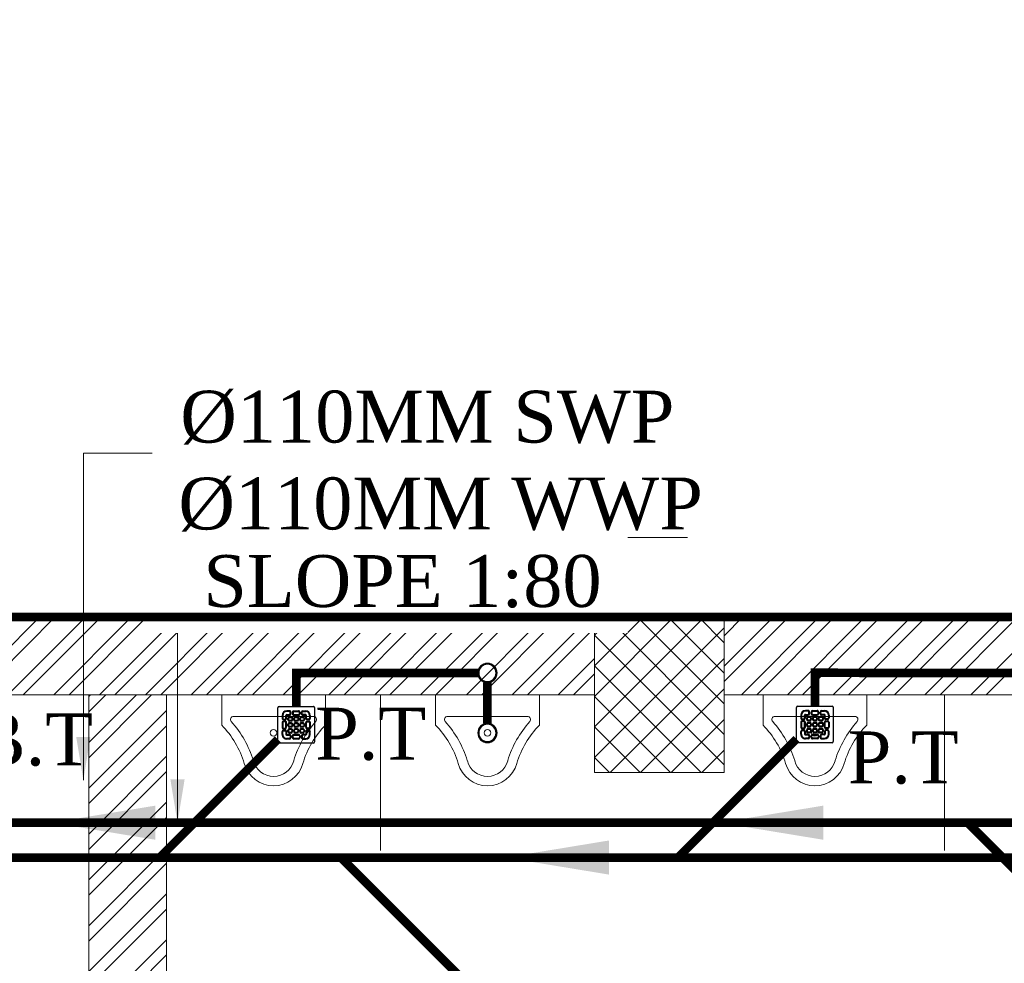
# Model space of a CAD drawing. Header units: inches. Extents: x 105152 to 158499, y 12149 to 30915.
# Tile 306 of 339: x 124021 to 124135, y 29453 to 29562. Entities that reach past the tile are written whole.
import ezdxf

# ---------------------------------------------------------------- set-up
doc = ezdxf.new("R2010")
doc.units = ezdxf.units.IN
doc.header["$MEASUREMENT"] = 0
for name, color, linetype, lineweight in [('FLOOR RAISE', 4, 'Continuous', 5), ('PP- 75DIA Soil Waste Sewer pipe', 90, 'Continuous', 9), ('PP-Soil Pipe', 1, 'Continuous', 25), ('PP-SPRINKLER PIPE', 1, 'Continuous', 0), ('PP-TEXT', 7, 'Continuous', 40)]:
    doc.layers.add(name, color=color, linetype=linetype, lineweight=lineweight)
doc.layers.add('PD_025_TEXT', color=61, linetype='Continuous')
doc.layers.add('PD_BASE', color=8, linetype='Continuous', transparency=0.5)
doc.styles.add('Arial', font='GOTHIC.TTF')
doc.styles.get("Standard").update_dxf_attribs({"font": 'arial.ttf', "height": 6})
doc.styles.add('TIMES NEW ROMAN', font='times.ttf')
doc.dimstyles.new('ISO-10', dxfattribs={"dimtxt": 6, "dimasz": 0.5, "dimexe": 1.25, "dimexo": 0.625, "dimtad": 1, "dimtoh": 1, "dimdec": 1, "dimlunit": 4, "dimtxsty": 'Standard', "dimblk": 'ARCHTICK', "dimcen": 2.5, "dimclrt": 3, "dimadec": 0, "dimazin": 0, "dimtfac": 1, "dimtdec": 1, "dimtmove": 1, "dimatfit": 3, "dimfxl": 1, "dimarcsym": 0})
doc.dimstyles.new('PP-DIM', dxfattribs={"dimtxt": 4, "dimasz": 1, "dimexe": 1, "dimexo": 1, "dimgap": 0.09, "dimtad": 0, "dimdec": 0, "dimzin": 0, "dimdsep": 46, "dimlunit": 4, "dimtxsty": 'TIMES NEW ROMAN', "dimblk": 'ARCHTICK', "dimcen": 0.09, "dimdle": 1, "dimclrd": 256, "dimclre": 256, "dimclrt": 256, "dimadec": 0, "dimazin": 0, "dimtfac": 1, "dimtdec": 4, "dimtofl": 0, "dimtmove": 1, "dimatfit": 3, "dimfxl": 1, "dimtolj": 1, "dimtzin": 0, "dimlwd": -1, "dimlwe": -1, "dimarcsym": 0})

# ---------------------------------------------------------------- blocks, each defined once
blk = doc.blocks.new('A$C33087201')
at = {"color": 251, "lineweight": 5}
for p, q in [((0, 289.6), (165, 289.6)), ((0, 289.6), (0, 193.2)), ((330, 289.6), (165, 289.6)), ((330, 289.6), (330, 193.2)), ((38.1, 220.9), (291.9, 220.9))]:
    blk.add_line(p, q, dxfattribs=at)
blk.add_circle((165, 168.2), 10.4, dxfattribs=at)
for centre, radius, start, end in [((38.1, 210.9), 10, 90, 221.8242), ((291.9, 210.9), 10, 318.1758, 90), ((-215.7, -16.2), 300.6, 16.9059, 44.1446), ((-215.7, -16.2), 330.6, 16.9059, 41.8242), ((545.7, -16.2), 330.6, 138.1758, 163.0941), ((545.7, -16.2), 300.6, 135.8554, 163.0941), ((164.8, 96.2), 96.2, 195.0681, 270.0943), ((164.8, 96.2), 66.2, 195.0681, 270.0943), ((165.2, 96.2), 66.2, 269.9057, 344.9319), ((165.2, 96.2), 96.2, 269.9057, 344.9319)]:
    blk.add_arc(centre, radius, start, end, dxfattribs=at)
blk = doc.blocks.new('FIRST FLOOR AR PLAN')
at = {"layer": 'PD_BASE', "lineweight": 5}
h = blk.add_hatch(dxfattribs=at)
h.set_pattern_fill('ANSI32', color=256, scale=10)
h.set_pattern_definition([(45, (123173.841, 20768.249), (-2.65165, 2.65165), []), (45, (123175.6088, 20768.249), (-2.65165, 2.65165), [])])
h.paths.add_polyline_path([(123176.99, 20811), (123167.99, 20811), (123167.99, 20729.5), (123176.99, 20729.5)])
h.paths.add_polyline_path([(123538.49, 20663.5), (123368.99, 20663.5), (123368.99, 20654.5), (123538.49, 20654.5)])
h.paths.add_polyline_path([(123722.99, 20663.5), (123553.49, 20663.5), (123553.49, 20654.5), (123722.99, 20654.5)])
h.paths.add_polyline_path([(123176.99, 21527.5), (123167.99, 21527.5), (123167.99, 21446), (123176.99, 21446)])
h.paths.add_polyline_path([(123176.99, 21431), (123167.99, 21431), (123167.99, 21291), (123176.99, 21291)])
h.paths.add_polyline_path([(123176.99, 21276), (123167.99, 21276), (123167.99, 21136), (123176.99, 21136)])
h.paths.add_polyline_path([(123176.99, 21121), (123167.99, 21121), (123167.99, 20981), (123176.99, 20981)])
h.paths.add_polyline_path([(123176.99, 20966), (123167.99, 20966), (123167.99, 20826), (123176.99, 20826)])
h.paths.add_polyline_path([(124268.99, 21602.5), (124102.49, 21602.5), (124102.49, 21593.5), (124268.99, 21593.5)])
h.paths.add_polyline_path([(124087.49, 21602.5), (123922.49, 21602.5), (123922.49, 21593.5), (124087.49, 21593.5)])
h.paths.add_polyline_path([(123907.49, 21602.5), (123737.99, 21602.5), (123737.99, 21593.5), (123907.49, 21593.5)])
h.paths.add_polyline_path([(123722.99, 21602.5), (123553.49, 21602.5), (123553.49, 21593.5), (123722.99, 21593.5)])
h.paths.add_polyline_path([(123353.99, 21602.5), (123242.99, 21602.5), (123242.99, 21593.5), (123353.99, 21593.5)])
h.paths.add_polyline_path([(123227.99, 21602.5), (123167.99, 21602.5), (123167.99, 21542.5), (123176.99, 21542.5), (123176.99, 21593.5), (123227.99, 21593.5)])
h.paths.add_polyline_path([(123176.99, 20714.5), (123167.99, 20714.5), (123167.99, 20654.5), (123227.99, 20654.5), (123227.99, 20663.5), (123176.99, 20663.5)])
h.paths.add_polyline_path([(123353.99, 20663.5), (123242.99, 20663.5), (123242.99, 20654.5), (123353.99, 20654.5)])
h.paths.add_polyline_path([(123762.74, 20663.5), (123737.99, 20663.5), (123737.99, 20654.5), (123762.74, 20654.5)])
h.paths.add_polyline_path([(123907.49, 20663.5), (123882.74, 20663.5), (123882.74, 20654.5), (123907.49, 20654.5)])
h.paths.add_polyline_path([(123944.99, 20663.5), (123922.49, 20663.5), (123922.49, 20654.5), (123944.99, 20654.5)])
h.paths.add_polyline_path([(124087.49, 20663.5), (124064.99, 20663.5), (124064.99, 20654.5), (124087.49, 20654.5)])
h.paths.add_polyline_path([(124124.99, 20663.5), (124102.49, 20663.5), (124102.49, 20654.5), (124124.99, 20654.5)])
h.paths.add_polyline_path([(124268.99, 20663.5), (124244.99, 20663.5), (124244.99, 20654.5), (124268.99, 20654.5)])
h.paths.add_polyline_path([(124283.99, 20672.5), (124274.99, 20672.5)])
h.paths.add_polyline_path([(124283.99, 20811), (124274.99, 20811), (124274.99, 20672.5), (124283.99, 20672.5)])
h.paths.add_polyline_path([(124283.99, 20966), (124274.99, 20966), (124274.99, 20826), (124283.99, 20826)])
h.paths.add_polyline_path([(124283.99, 21276), (124274.99, 21276), (124274.99, 20981), (124283.99, 20981)])
h.paths.add_polyline_path([(124283.99, 21584.5), (124274.99, 21584.5), (124274.99, 21446), (124283.99, 21446)])
h.paths.add_polyline_path([(124265.99, 21443), (124160.99, 21443), (124160.99, 21434), (124265.99, 21434)])
h.paths.add_polyline_path([(124160.99, 21431), (124151.99, 21431), (124151.99, 21353), (124160.99, 21353)])
h.paths.add_polyline_path([(124151.99, 21443), (124079.99, 21443), (124079.99, 21434), (124151.99, 21434)])
h.paths.add_polyline_path([(124079.99, 21431), (124070.99, 21431), (124070.99, 21353), (124079.99, 21353)])
h.paths.add_polyline_path([(124070.99, 21443), (123989.99, 21443), (123989.99, 21341), (124016.99, 21341), (124016.99, 21350), (123998.99, 21350), (123998.99, 21434), (124070.99, 21434)])
h.paths.add_polyline_path([(124070.99, 21350), (124052.99, 21350), (124052.99, 21341), (124070.99, 21341)], flags=17)
h.paths.add_polyline_path([(124097.99, 21350), (124079.99, 21350), (124079.99, 21341), (124097.99, 21341)])
h.paths.add_polyline_path([(124151.99, 21350), (124133.99, 21350), (124133.99, 21341), (124151.99, 21341)])
h.paths.add_polyline_path([(124160.99, 21341), (124151.99, 21341), (124151.99, 21278), (124160.99, 21278)])
h.paths.add_polyline_path([(124283.99, 21292), (124274.99, 21292), (124274.99, 21291), (124283.99, 21291)])
h.paths.add_polyline_path([(124283.99, 21431), (124274.99, 21431), (124274.99, 21412), (124283.99, 21412)])
h.paths.add_polyline_path([(123405.74, 21593.5), (123405.74, 21602.5), (123368.99, 21602.5), (123368.99, 21593.5)])
h.paths.add_polyline_path([(123501.74, 21602.5), (123501.74, 21593.5), (123538.49, 21593.5), (123538.49, 21602.5)])
h = blk.add_hatch(dxfattribs=at)
h.set_pattern_fill('ANSI37', color=256, scale=20)
h.set_pattern_definition([(45, (268611.2745, 47371.9895), (-1.767766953, 1.767766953), []), (135, (268611.2745, 47371.9895), (-1.767766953, -1.767766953), [])])
h.paths.add_polyline_path([(124102.49, 21602.5), (124087.49, 21602.5), (124087.49, 21584.5), (124102.49, 21584.5)])
h = blk.add_hatch(dxfattribs=at)
h.set_pattern_fill('ANSI32', color=256, scale=10)
h.set_pattern_definition([(45, (150297.4604, 39481.8853), (-2.65165043, 2.65165043), []), (45, (150299.228, 39481.8853), (-2.65165043, 2.65165043), [])])
h.paths.add_polyline_path([(123758.99, 21593.5), (123752.99, 21593.5), (123752.99, 21557.5), (123758.99, 21557.5)])
h.paths.add_polyline_path([(123758.99, 21557.5), (123752.99, 21557.5), (123752.99, 21521.5), (123758.99, 21521.5)])
h.paths.add_polyline_path([(123752.99, 21521.5), (123752.99, 21485.5), (123758.99, 21485.5), (123758.99, 21521.5)])
h.paths.add_polyline_path([(123758.99, 21485.5), (123752.99, 21485.5), (123752.99, 21449.5), (123758.99, 21449.5)])
h.paths.add_polyline_path([(123758.99, 21449.5), (123752.99, 21449.5), (123752.99, 21413.5), (123758.99, 21413.5)])
h.paths.add_polyline_path([(123758.99, 21413.5), (123752.99, 21413.5), (123752.99, 21377.5), (123758.99, 21377.5)])
h.paths.add_polyline_path([(124037.99, 21593.5), (124028.99, 21593.5), (124028.99, 21504), (124024.49, 21504), (124024.49, 21499.5), (124028.99, 21499.5), (124028.99, 21489.5), (124037.99, 21489.5)])
h.paths.add_polyline_path([(123956.99, 21593.5), (123952.49, 21593.5), (123952.49, 21504), (123947.99, 21504), (123947.99, 21499.5), (123982.49, 21499.5), (123982.49, 21504), (123956.99, 21504)])
h.paths.add_polyline_path([(123952.49, 21575.5), (123949.49, 21575.5), (123949.49, 21571), (123952.49, 21571)], flags=17)
h.paths.add_polyline_path([(123925.49, 21575.5), (123922.49, 21575.5), (123922.49, 21584.5), (123917.99, 21584.5), (123917.99, 21575.5), (123907.49, 21575.5), (123907.49, 21571), (123925.49, 21571)])
h.paths.add_polyline_path([(123871.49, 21593.5), (123866.99, 21593.5), (123866.99, 21577.5), (123866.99, 21571), (123871.49, 21571), (123871.49, 21575.5)])
h.paths.add_polyline_path([(124162.49, 21593.5), (124157.99, 21593.5), (124157.99, 21575.5), (124162.49, 21575.5)])
for p, q in [((124283.99, 21602.5), (123501.74, 21602.5)), ((124087.49, 21593.5), (123922.49, 21593.5)), ((124028.99, 21504), (124028.99, 21593.5)), ((124268.99, 21593.5), (124102.48, 21593.5))]:
    blk.add_line(p, q, dxfattribs=at)
at = {"layer": 'PD_BASE', "lineweight": 5, "ltscale": 12}
for p, q in [((124062.74, 21575.5), (124062.74, 21593.5)), ((124127.99, 21593.5), (124127.99, 21575.5))]:
    blk.add_line(p, q, dxfattribs=at)
at = {"layer": 'PD_BASE', "lineweight": 5}
blk.add_lwpolyline([(124102.49, 21584.5), (124087.49, 21584.5), (124087.49, 21602.5), (124102.49, 21602.5)], close=True, dxfattribs=at)
blk.add_lwpolyline([(124028.99, 21489.5), (124037.99, 21489.5), (124037.99, 21593.5)], dxfattribs=at)
at = {"layer": 'PD_BASE', "ltscale": 12, "yscale": 0.03636363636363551, "zscale": 0.03636363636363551}
for p, xscale in [((124056.37, 21582.97), -0.03636363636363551), ((124069.12, 21582.97), 0.03636363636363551), ((124118.99, 21582.97), -0.03636363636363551)]:
    blk.add_blockref('A$C33087201', p, dxfattribs=dict(at, xscale=xscale))
blk = doc.blocks.new('PP-GRATING')
at = {"linetype": 'Continuous'}
for p, q in [((-53.1, -49.4), (-53.1, 49.4)), ((-49.7, 52.9), (49.7, 52.9)), ((-27.6, 40.7), (-27.6, 38.6)), ((-19.6, 40.7), (-27.6, 40.7)), ((-19.6, 38.6), (-27.6, 38.6)), ((-27.6, 29.6), (-27.6, 27.5)), ((-27.6, 29.6), (-19.6, 29.6)), ((-19.6, 38.6), (-19.6, 40.7)), ((-19.6, 27.5), (-19.6, 29.6)), ((-17.3, 31.8), (-17.3, 36.4)), ((-15.3, 36.4), (-17.3, 36.4)), ((-17.3, 31.8), (-15.3, 31.8)), ((-15.3, 31.8), (-15.3, 36.4)), ((-11.4, 36.4), (-11.4, 31.8)), ((-9.4, 36.4), (-11.4, 36.4)), ((-11.4, 31.8), (-9.4, 31.8)), ((-9.4, 36.4), (-9.4, 31.8)), ((-7.1, 38.6), (-7.1, 40.7)), ((-7.1, 40.7), (6.5, 40.7)), ((-7.1, 38.6), (6.5, 38.6)), ((-7.1, 29.6), (6.5, 29.6)), ((-7.1, 29.6), (-7.1, 27.5)), ((6.5, 40.7), (6.5, 38.6)), ((6.5, 29.6), (6.5, 27.5)), ((8.8, 31.8), (8.8, 36.4)), ((10.9, 36.4), (8.8, 36.4)), ((8.8, 31.8), (10.9, 31.8)), ((10.9, 31.8), (10.9, 36.4)), ((14.7, 31.8), (14.7, 36.4)), ((14.7, 36.4), (16.8, 36.4)), ((16.8, 31.8), (14.7, 31.8)), ((16.8, 31.8), (16.8, 36.4)), ((19, 40.7), (27, 40.7)), ((19, 38.6), (19, 40.7)), ((19, 38.6), (27, 38.6)), ((27, 29.6), (19, 29.6)), ((19, 27.5), (19, 29.6)), ((27, 40.7), (27, 38.6)), ((27, 29.6), (27, 27.5)), ((52.6, 50), (52.6, -48.9)), ((-38.9, 27.3), (-41, 27.3)), ((-41, 27.3), (-41, 19.3)), ((-38.9, 19.3), (-41, 19.3)), ((-41, 6.8), (-41, -6.8)), ((-38.9, 6.8), (-41, 6.8)), ((-38.9, 27.3), (-38.9, 19.3)), ((-38.9, 6.8), (-38.9, -6.8)), ((-36.7, 17), (-32.1, 17)), ((-36.7, 17), (-36.7, 15)), ((-36.7, 15), (-32.1, 15)), ((-32.1, 11.1), (-36.7, 11.1)), ((-36.7, 11.1), (-36.7, 9.1)), ((-32.1, 9.1), (-36.7, 9.1)), ((-32.1, 9.1), (-32.1, 11.1)), ((-29.8, 19.3), (-29.8, 27.3)), ((-27.8, 27.3), (-29.8, 27.3)), ((-29.8, 19.3), (-27.8, 19.3)), ((-29.8, -6.8), (-29.8, 6.8)), ((-29.8, 6.8), (-27.8, 6.8)), ((-27.8, 19.3), (-27.8, 27.3)), ((-27.8, -6.8), (-27.8, 6.8)), ((-27.6, 27.5), (-19.6, 27.5)), ((-23.9, 14.8), (-23.9, 19.3)), ((-21.9, 19.3), (-23.9, 19.3)), ((-21.9, 14.8), (-23.9, 14.8)), ((-23.9, -2.3), (-23.9, 2.3)), ((-21.9, 2.3), (-23.9, 2.3)), ((-21.9, 14.8), (-21.9, 19.3)), ((-21.9, -2.3), (-21.9, 2.3)), ((-19.6, 23.6), (-15.1, 23.6)), ((-19.6, 21.6), (-19.6, 23.6)), ((-19.6, 21.6), (-15.1, 21.6)), ((-15.1, 12.5), (-19.6, 12.5)), ((-19.6, 12.5), (-19.6, 10.5)), ((-15.1, 10.5), (-19.6, 10.5)), ((-19.6, 6.6), (-15.1, 6.6)), ((-19.6, 4.5), (-19.6, 6.6)), ((-19.6, 4.5), (-15.1, 4.5)), ((-15.1, 23.6), (-15.1, 21.6)), ((-15.1, 12.5), (-15.1, 10.5)), ((-15.1, 6.6), (-15.1, 4.5)), ((-12.8, 19.3), (-12.8, 14.8)), ((-10.7, 19.3), (-12.8, 19.3)), ((-12.8, 14.8), (-10.7, 14.8)), ((-12.8, 2.3), (-12.8, -2.3)), ((-10.7, 2.3), (-12.8, 2.3)), ((-10.7, 19.3), (-10.7, 14.8)), ((-10.7, 2.3), (-10.7, -2.3)), ((-7.1, 27.5), (6.5, 27.5)), ((-6.9, 14.8), (-6.9, 19.3)), ((-4.8, 19.3), (-6.9, 19.3)), ((-4.8, 14.8), (-6.9, 14.8)), ((-6.9, -2.3), (-6.9, 2.3)), ((-4.8, 2.3), (-6.9, 2.3)), ((-4.8, 14.8), (-4.8, 19.3)), ((-4.8, -2.3), (-4.8, 2.3)), ((-2.6, 23.6), (2, 23.6)), ((-2.6, 21.6), (-2.6, 23.6)), ((-2.6, 21.6), (2, 21.6)), ((2, 12.5), (-2.6, 12.5)), ((-2.6, 12.5), (-2.6, 10.5)), ((2, 10.5), (-2.6, 10.5)), ((-2.6, 6.6), (2, 6.6)), ((-2.6, 4.5), (-2.6, 6.6)), ((-2.6, 4.5), (2, 4.5)), ((2, 23.6), (2, 21.6)), ((2, 12.5), (2, 10.5)), ((2, 6.6), (2, 4.5)), ((4.3, 19.3), (4.3, 14.8)), ((6.3, 19.3), (4.3, 19.3)), ((4.3, 14.8), (6.3, 14.8)), ((4.3, 2.3), (4.3, -2.3)), ((6.3, 2.3), (4.3, 2.3)), ((6.3, 19.3), (6.3, 14.8)), ((6.3, 2.3), (6.3, -2.3)), ((10.2, 14.8), (10.2, 19.3)), ((12.2, 19.3), (10.2, 19.3)), ((12.2, 14.8), (10.2, 14.8)), ((10.2, -2.3), (10.2, 2.3)), ((12.2, 2.3), (10.2, 2.3)), ((12.2, 14.8), (12.2, 19.3)), ((12.2, -2.3), (12.2, 2.3)), ((14.5, 23.6), (19, 23.6)), ((14.5, 21.6), (14.5, 23.6)), ((14.5, 21.6), (19, 21.6)), ((19, 12.5), (14.5, 12.5)), ((14.5, 12.5), (14.5, 10.5)), ((19, 10.5), (14.5, 10.5)), ((14.5, 6.6), (19, 6.6)), ((14.5, 4.5), (14.5, 6.6)), ((14.5, 4.5), (19, 4.5)), ((27, 27.5), (19, 27.5)), ((19, 23.6), (19, 21.6)), ((19, 12.5), (19, 10.5)), ((19, 6.6), (19, 4.5)), ((21.3, 19.3), (21.3, 14.8)), ((23.4, 19.3), (21.3, 19.3)), ((21.3, 14.8), (23.4, 14.8)), ((21.3, 2.3), (21.3, -2.3)), ((23.4, 2.3), (21.3, 2.3)), ((23.4, 19.3), (23.4, 14.8)), ((23.4, 2.3), (23.4, -2.3)), ((27.2, 19.3), (27.2, 27.3)), ((27.2, 27.3), (29.3, 27.3)), ((29.3, 19.3), (27.2, 19.3)), ((27.2, -6.8), (27.2, 6.8)), ((29.3, 6.8), (27.2, 6.8)), ((29.3, 19.3), (29.3, 27.3)), ((29.3, -6.8), (29.3, 6.8)), ((36.1, 17), (31.5, 17)), ((36.1, 15), (31.5, 15)), ((31.5, 11.1), (36.1, 11.1)), ((31.5, 9.1), (31.5, 11.1)), ((31.5, 9.1), (36.1, 9.1)), ((36.1, 17), (36.1, 15)), ((36.1, 11.1), (36.1, 9.1)), ((38.4, 27.3), (38.4, 19.3)), ((38.4, 27.3), (40.4, 27.3)), ((38.4, 19.3), (40.4, 19.3)), ((38.4, 6.8), (38.4, -6.8)), ((38.4, 6.8), (40.4, 6.8)), ((40.4, 27.3), (40.4, 19.3)), ((40.4, 6.8), (40.4, -6.8)), ((-41, -6.8), (-38.9, -6.8)), ((-41, -27.3), (-41, -19.3)), ((-38.9, -19.3), (-41, -19.3)), ((-38.9, -27.3), (-41, -27.3)), ((-38.9, -27.3), (-38.9, -19.3)), ((-36.7, -9.1), (-32.1, -9.1)), ((-36.7, -9.1), (-36.7, -11.1)), ((-36.7, -11.1), (-32.1, -11.1)), ((-36.7, -17), (-36.7, -15)), ((-36.7, -15), (-32.1, -15)), ((-36.7, -17), (-32.1, -17)), ((-32.1, -9.1), (-32.1, -11.1)), ((-29.8, -6.8), (-27.8, -6.8)), ((-29.8, -19.3), (-27.8, -19.3)), ((-29.8, -19.3), (-29.8, -27.3)), ((-27.8, -27.3), (-29.8, -27.3)), ((-27.8, -19.3), (-27.8, -27.3)), ((-27.6, -27.5), (-19.6, -27.5)), ((-27.6, -29.6), (-27.6, -27.5)), ((-21.9, -2.3), (-23.9, -2.3)), ((-23.9, -19.3), (-23.9, -14.8)), ((-21.9, -14.8), (-23.9, -14.8)), ((-21.9, -19.3), (-23.9, -19.3)), ((-21.9, -19.3), (-21.9, -14.8)), ((-15.1, -4.5), (-19.6, -4.5)), ((-19.6, -4.5), (-19.6, -6.6)), ((-15.1, -6.6), (-19.6, -6.6)), ((-19.6, -10.5), (-15.1, -10.5)), ((-19.6, -12.5), (-19.6, -10.5)), ((-19.6, -12.5), (-15.1, -12.5)), ((-15.1, -21.6), (-19.6, -21.6)), ((-19.6, -21.6), (-19.6, -23.6)), ((-15.1, -23.6), (-19.6, -23.6)), ((-19.6, -27.5), (-19.6, -29.6)), ((-15.1, -4.5), (-15.1, -6.6)), ((-15.1, -10.5), (-15.1, -12.5)), ((-15.1, -21.6), (-15.1, -23.6)), ((-12.8, -2.3), (-10.7, -2.3)), ((-12.8, -14.8), (-12.8, -19.3)), ((-10.7, -14.8), (-12.8, -14.8)), ((-12.8, -19.3), (-10.7, -19.3)), ((-10.7, -14.8), (-10.7, -19.3)), ((-7.1, -27.5), (6.5, -27.5)), ((-7.1, -29.6), (-7.1, -27.5)), ((-4.8, -2.3), (-6.9, -2.3)), ((-6.9, -19.3), (-6.9, -14.8)), ((-4.8, -14.8), (-6.9, -14.8)), ((-4.8, -19.3), (-6.9, -19.3)), ((-4.8, -19.3), (-4.8, -14.8)), ((2, -4.5), (-2.6, -4.5)), ((-2.6, -4.5), (-2.6, -6.6)), ((2, -6.6), (-2.6, -6.6)), ((-2.6, -10.5), (2, -10.5)), ((-2.6, -12.5), (-2.6, -10.5)), ((-2.6, -12.5), (2, -12.5)), ((2, -21.6), (-2.6, -21.6)), ((-2.6, -21.6), (-2.6, -23.6)), ((2, -23.6), (-2.6, -23.6)), ((2, -4.5), (2, -6.6)), ((2, -10.5), (2, -12.5)), ((2, -21.6), (2, -23.6)), ((4.3, -2.3), (6.3, -2.3)), ((4.3, -14.8), (4.3, -19.3)), ((6.3, -14.8), (4.3, -14.8)), ((4.3, -19.3), (6.3, -19.3)), ((6.3, -14.8), (6.3, -19.3)), ((6.5, -29.6), (6.5, -27.5)), ((12.2, -2.3), (10.2, -2.3)), ((10.2, -19.3), (10.2, -14.8)), ((12.2, -14.8), (10.2, -14.8)), ((12.2, -19.3), (10.2, -19.3)), ((12.2, -19.3), (12.2, -14.8)), ((19, -4.5), (14.5, -4.5)), ((14.5, -4.5), (14.5, -6.6)), ((19, -6.6), (14.5, -6.6)), ((14.5, -10.5), (19, -10.5)), ((14.5, -12.5), (14.5, -10.5)), ((14.5, -12.5), (19, -12.5)), ((19, -21.6), (14.5, -21.6)), ((14.5, -21.6), (14.5, -23.6)), ((19, -23.6), (14.5, -23.6)), ((19, -4.5), (19, -6.6)), ((19, -10.5), (19, -12.5)), ((19, -21.6), (19, -23.6)), ((27, -27.5), (19, -27.5)), ((19, -27.5), (19, -29.6)), ((21.3, -2.3), (23.4, -2.3)), ((21.3, -14.8), (21.3, -19.3)), ((23.4, -14.8), (21.3, -14.8)), ((21.3, -19.3), (23.4, -19.3)), ((23.4, -14.8), (23.4, -19.3)), ((27, -29.6), (27, -27.5)), ((29.3, -6.8), (27.2, -6.8)), ((27.2, -19.3), (27.2, -27.3)), ((29.3, -19.3), (27.2, -19.3)), ((27.2, -27.3), (29.3, -27.3)), ((29.3, -19.3), (29.3, -27.3)), ((36.1, -9.1), (31.5, -9.1)), ((31.5, -9.1), (31.5, -11.1)), ((36.1, -11.1), (31.5, -11.1)), ((36.1, -15), (31.5, -15)), ((36.1, -17), (31.5, -17)), ((36.1, -9.1), (36.1, -11.1)), ((36.1, -17), (36.1, -15)), ((40.4, -6.8), (38.4, -6.8)), ((38.4, -19.3), (40.4, -19.3)), ((38.4, -27.3), (38.4, -19.3)), ((38.4, -27.3), (40.4, -27.3)), ((40.4, -27.3), (40.4, -19.3)), ((49.2, -52.3), (-50.3, -52.3)), ((-27.6, -29.6), (-19.6, -29.6)), ((-27.6, -40.7), (-27.6, -38.6)), ((-19.6, -38.6), (-27.6, -38.6)), ((-19.6, -40.7), (-27.6, -40.7)), ((-19.6, -38.6), (-19.6, -40.7)), ((-17.3, -31.8), (-17.3, -36.4)), ((-17.3, -31.8), (-15.3, -31.8)), ((-15.3, -36.4), (-17.3, -36.4)), ((-15.3, -31.8), (-15.3, -36.4)), ((-11.4, -36.4), (-11.4, -31.8)), ((-11.4, -31.8), (-9.4, -31.8)), ((-9.4, -36.4), (-11.4, -36.4)), ((-9.4, -36.4), (-9.4, -31.8)), ((-7.1, -29.6), (6.5, -29.6)), ((6.5, -38.6), (-7.1, -38.6)), ((-7.1, -38.6), (-7.1, -40.7)), ((6.5, -40.7), (-7.1, -40.7)), ((6.5, -38.7), (6.5, -40.7)), ((8.8, -31.8), (8.8, -36.4)), ((8.8, -31.8), (10.9, -31.8)), ((8.8, -36.4), (10.9, -36.4)), ((10.9, -31.8), (10.9, -36.4)), ((14.7, -31.8), (14.7, -36.4)), ((16.8, -31.8), (14.7, -31.8)), ((14.7, -36.4), (16.8, -36.4)), ((16.8, -31.8), (16.8, -36.4)), ((27, -29.6), (19, -29.6)), ((19, -38.6), (19, -40.7)), ((19, -38.6), (27, -38.6)), ((19, -40.7), (27, -40.7)), ((27, -40.7), (27, -38.6))]:
    blk.add_line(p, q, dxfattribs=at)
for centre, radius, start, end in [((-49.7, 49.4), 3.41, 90, 180), ((-27.6, 27.3), 13.4, 90, 180), ((-27.6, 27.3), 11.4, 90, 180), ((-27.6, 27.3), 2.27, 90, 180), ((-19.6, 36.4), 4.32, 360, 90), ((-19.6, 36.4), 2.27, 360, 90), ((-19.6, 31.8), 4.32, 270, 360), ((-19.6, 31.8), 2.27, 270, 360), ((-7.1, 36.4), 4.32, 90, 180), ((-7.1, 31.8), 4.32, 180, 270), ((-7.1, 36.4), 2.27, 90, 180), ((-7.1, 31.8), 2.27, 180, 270), ((6.5, 36.4), 4.32, 360, 90), ((6.5, 36.4), 2.27, 360, 90), ((6.5, 31.8), 4.32, 270, 360), ((6.5, 31.8), 2.27, 270, 360), ((19, 36.4), 4.32, 90, 180), ((19, 31.8), 4.32, 180, 270), ((19, 36.4), 2.27, 90, 180), ((19, 31.8), 2.27, 180, 270), ((27, 27.3), 13.4, 0, 90), ((27, 27.3), 11.4, 0, 90), ((27, 27.3), 2.27, 0, 90), ((49.7, 50), 2.84, 360, 90), ((-36.7, 19.3), 4.32, 180, 270), ((-36.7, 6.8), 4.32, 90, 180), ((-36.7, 19.3), 2.27, 180, 270), ((-36.7, 6.8), 2.27, 90, 180), ((-32.1, 19.3), 4.32, 270, 360), ((-32.1, 19.3), 2.27, 270, 360), ((-32.1, 6.8), 4.32, 360, 90), ((-32.1, 6.8), 2.27, 360, 90), ((-27.6, 27.3), 0.227, 90, 180), ((-19.6, 19.3), 4.32, 90, 180), ((-19.6, 14.8), 4.32, 180, 270), ((-19.6, 2.3), 4.32, 90, 180), ((-19.6, 19.3), 2.27, 90, 180), ((-19.6, 19.3), 2.27, 90, 180), ((-19.6, 14.8), 2.27, 180, 270), ((-19.6, 2.3), 2.27, 90, 180), ((-19.6, 2.3), 2.27, 90, 180), ((-15.1, 19.3), 4.32, 360, 90), ((-15.1, 19.3), 2.27, 360, 90), ((-15.1, 14.8), 2.27, 270, 360), ((-15.1, 14.8), 4.32, 270, 0), ((-15.1, 2.3), 4.32, 360, 90), ((-15.1, 2.3), 2.27, 360, 90), ((-2.6, 19.3), 4.32, 90, 180), ((-2.6, 14.8), 4.32, 180, 270), ((-2.6, 2.3), 4.32, 90, 180), ((-2.6, 19.3), 2.27, 90, 180), ((-2.6, 19.3), 2.27, 90, 180), ((-2.6, 14.8), 2.27, 180, 270), ((-2.6, 2.3), 2.27, 90, 180), ((-2.6, 2.3), 2.27, 90, 180), ((2, 19.3), 4.32, 360, 90), ((2, 19.3), 2.27, 360, 90), ((2, 14.8), 2.27, 270, 0), ((2, 14.8), 4.32, 270, 0), ((2, 2.3), 4.32, 360, 90), ((2, 2.3), 2.27, 360, 90), ((14.5, 19.3), 4.32, 90, 180), ((14.5, 14.8), 4.32, 180, 270), ((14.5, 2.3), 4.32, 90, 180), ((14.5, 19.3), 2.27, 90, 180), ((14.5, 14.8), 2.27, 180, 270), ((14.5, 2.3), 2.27, 90, 180), ((14.5, 2.3), 2.27, 90, 180), ((19, 19.3), 4.32, 360, 90), ((19, 19.3), 2.27, 360, 90), ((19, 14.8), 2.27, 270, 0), ((19, 14.8), 4.32, 270, 0), ((19, 2.3), 4.32, 360, 90), ((19, 2.3), 2.27, 360, 90), ((27, 27.3), 0.227, 0, 90), ((31.5, 19.3), 4.32, 180, 270), ((31.5, 6.8), 4.32, 90, 180), ((31.5, 19.3), 2.27, 180, 270), ((31.5, 6.8), 2.27, 90, 180), ((36.1, 19.3), 2.27, 270, 0), ((36.1, 19.3), 4.32, 270, 0), ((36.1, 6.8), 4.32, 360, 90), ((36.1, 6.8), 2.27, 360, 90), ((-36.7, -6.8), 4.32, 180, 270), ((-36.7, -19.3), 4.32, 90, 180), ((-27.6, -27.3), 13.4, 180, 270), ((-36.7, -6.8), 2.27, 180, 270), ((-36.7, -19.3), 2.27, 90, 180), ((-27.6, -27.3), 11.4, 180, 270), ((-32.1, -6.8), 4.32, 270, 360), ((-32.1, -6.8), 2.27, 270, 360), ((-32.1, -19.3), 4.32, 360, 90), ((-32.1, -19.3), 2.27, 360, 90), ((-27.6, -27.3), 2.27, 180, 270), ((-27.6, -27.3), 0.227, 180, 270), ((-19.6, -2.3), 4.32, 180, 270), ((-19.6, -14.8), 4.32, 90, 180), ((-19.6, -19.3), 4.32, 180, 270), ((-19.6, -2.3), 2.27, 180, 270), ((-19.6, -14.8), 2.27, 90, 180), ((-19.6, -14.8), 2.27, 90, 180), ((-19.6, -19.3), 2.27, 180, 270), ((-19.6, -31.8), 4.32, 360, 90), ((-15.1, -2.3), 2.27, 270, 360), ((-15.1, -2.3), 4.32, 270, 0), ((-15.1, -14.8), 4.32, 360, 90), ((-15.1, -14.8), 2.27, 360, 90), ((-15.1, -19.3), 2.27, 270, 360), ((-15.1, -19.3), 4.32, 270, 0), ((-7.1, -31.8), 4.32, 90, 180), ((-2.6, -2.3), 4.32, 180, 270), ((-2.6, -14.8), 4.32, 90, 180), ((-2.6, -19.3), 4.32, 180, 270), ((-2.6, -2.3), 2.27, 180, 270), ((-2.6, -14.8), 2.27, 90, 180), ((-2.6, -14.8), 2.27, 90, 180), ((-2.6, -19.3), 2.27, 180, 270), ((2, -2.3), 2.27, 270, 0), ((2, -2.3), 4.32, 270, 0), ((2, -14.8), 4.32, 360, 90), ((2, -14.8), 2.27, 360, 90), ((2, -19.3), 2.27, 270, 0), ((2, -19.3), 4.32, 270, 0), ((6.5, -31.8), 4.32, 360, 90), ((14.5, -2.3), 4.32, 180, 270), ((14.5, -14.8), 4.32, 90, 180), ((14.5, -19.3), 4.32, 180, 270), ((14.5, -2.3), 2.27, 180, 270), ((14.5, -14.8), 2.27, 90, 180), ((14.5, -14.8), 2.27, 90, 180), ((14.5, -19.3), 2.27, 180, 270), ((19, -31.8), 4.32, 90, 180), ((19, -2.3), 2.27, 270, 0), ((19, -2.3), 4.32, 270, 0), ((19, -14.8), 4.32, 360, 90), ((19, -14.8), 2.27, 360, 90), ((19, -19.3), 2.27, 270, 0), ((19, -19.3), 4.32, 270, 0), ((27, -27.3), 2.27, 270, 360), ((27, -27.3), 0.227, 270, 360), ((27, -27.3), 13.4, 270, 360), ((27, -27.3), 11.4, 270, 360), ((31.5, -6.8), 4.32, 180, 270), ((31.5, -19.3), 4.32, 90, 180), ((31.5, -6.8), 2.27, 180, 270), ((31.5, -19.3), 2.27, 90, 180), ((36.1, -6.8), 2.27, 270, 0), ((36.1, -6.8), 4.32, 270, 0), ((36.1, -19.3), 4.32, 360, 90), ((36.1, -19.3), 2.27, 360, 90), ((-50.7, -49.8), 2.49, 171.2591, 278.7567), ((-19.6, -31.8), 2.27, 360, 90), ((-19.6, -36.4), 4.32, 270, 0), ((-19.6, -36.4), 2.27, 270, 0), ((-7.1, -36.4), 4.32, 180, 270), ((-7.1, -31.8), 2.27, 90, 180), ((-7.1, -36.4), 2.27, 180, 270), ((6.5, -31.8), 2.27, 360, 90), ((6.6, -36.4), 2.27, 269.679, 359.679), ((6.6, -36.4), 4.32, 269.679, 359.679), ((19, -36.4), 4.32, 180, 270), ((19, -31.8), 2.27, 90, 180), ((19, -36.4), 2.27, 180, 270), ((49.2, -48.9), 3.41, 270, 360)]:
    blk.add_arc(centre, radius, start, end, dxfattribs=at)
blk = doc.blocks.new('BT-PP')
for radius in [37.5, 33.8]:
    blk.add_circle((0, 0), radius)
blk = doc.blocks.new('_ArchTick')
at = {"color": 0, "linetype": 'ByBlock', "const_width": 0.15}
blk.add_lwpolyline([(-0.5, -0.5), (0.5, 0.5)], dxfattribs=at)
blk = doc.blocks.new('zw$4BE2')
at = {"layer": 'PP- 75DIA Soil Waste Sewer pipe', "ltscale": 0.015}
for points in [[(-340.26, -13.73, 1, 1, 0), (-340.26, -23.8, 1, 1, 0), (-29.15, -23.8, 1, 1, 0), (-23.03, -17.68, 1, 1, 0)], [(-153.32, -23.8, 1, 1, 0), (-146.92, -30.21, 1, 1, 0), (-146.92, -148.74, 1, 1, 0)]]:
    blk.add_lwpolyline(points, format="xyseb", dxfattribs=at)
at = {"layer": 'PP-Soil Pipe', "color": 1, "ltscale": 0.015, "const_width": 1}
for points in [[(-230.99, -10.37), (-230.99, -6.49), (-209.87, -6.49)], [(-208.88, -7.59), (-208.88, -12.3)], [(-246.8, -27.83), (-233.12, -14.15)], [(-186.84, -27.83), (-173.13, -14.12)], [(-225.83, -27.83), (-173.1, -80.56)]]:
    blk.add_lwpolyline(points, dxfattribs=at)
at = {"layer": 'PP-Soil Pipe', "color": 1, "ltscale": 0.015, "const_width": 1, "elevation": 0}
blk.add_lwpolyline([(-170.99, -10.34), (-170.99, -6.46), (-142, -6.49)], dxfattribs=at)
at = {"layer": 'PP-Soil Pipe', "color": 1, "ltscale": 0.015}
blk.add_lwpolyline([(-18.23, -27.83, 1, 1, 0), (-334.63, -27.83, 1, 1, 0), (-334.63, -13.88, 1, 1, 0)], format="xyseb", dxfattribs=at)
for name, p, xscale, yscale, zscale, rotation in [('BT-PP', (-208.88, -6.48), -0.02961412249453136, 0.02961412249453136, 0.02961412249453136, 270), ('PP-GRATING', (-230.99, -12.49), 0.04021621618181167, 0.04021621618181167, 40.21621618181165, 359.9999999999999), ('PP-GRATING', (-170.99, -12.46), 0.04021621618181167, 0.04021621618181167, 40.21621618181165, 359.9999999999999), ('BT-PP', (-208.88, -13.42), -0.02961412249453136, 0.02961412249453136, 0.02961412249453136, 270)]:
    blk.add_blockref(name, p, dxfattribs=dict(at, xscale=xscale, yscale=yscale, zscale=zscale, rotation=rotation))
at = {"layer": 'PP-TEXT', "insert": (-244.41, 19.93, 0), "char_height": 6, "width": 79.3915, "attachment_point": 7, "style": 'Arial', "bg_fill": 2}
blk.add_mtext('\\pxql;{\\fTimes New Roman|b0|i0|c0|p34;%%C110MM SWP }', dxfattribs=at)
at = {"layer": 'PP-TEXT', "char_height": 6, "width": 26.6614, "attachment_point": 7, "style": 'Arial'}
for s, insert in [('{\\fTimes New Roman|b0|i0|c0|p0;B.T}', (-268.34, -17.29, 0)), ('{\\fTimes New Roman|b0|i0|c0|p0;P.T}', (-228.8, -16.63)), ('{\\fTimes New Roman|b0|i0|c0|p0;P.T}', (-167.2, -19.37))]:
    blk.add_mtext(s, dxfattribs=dict(at, insert=insert))
at = {"layer": 'PP- 75DIA Soil Waste Sewer pipe', "ltscale": 0.015}
for points in [[(-259.29, -23.8), (-226.41, -23.8)], [(-182.04, -23.8), (-149.16, -23.8)]]:
    blk.add_leader(points, dimstyle='ISO-10', override={"dimasz": 12, "dimgap": 0.625, "dimtad": 0}, dxfattribs=at)
at = {"layer": 'PP-Soil Pipe', "color": 1, "lineweight": 5, "ltscale": 0.015}
blk.add_leader([(-206.82, -27.83), (-173.94, -27.83)], dimstyle='ISO-10', override={"dimasz": 12, "dimgap": 0.625, "dimtad": 0}, dxfattribs=at)
at = {"layer": 'PP-TEXT', "lineweight": 70, "ltscale": 12}
blk.add_leader([(-255.62, -18.88), (-255.62, 18.96), (-189.99, 18.96)], dimstyle='PP-DIM', override={"dimtxt": 8.5, "dimasz": 5, "dimtad": 0, "dimdec": 1, "dimcen": 0, "dimtfac": 12, "dimtdec": 1, "dimfxl": 7, "dimfxlon": 1, "dimlwd": 18, "dimarcsym": 1}, dxfattribs=at)
at = {"layer": 'PP-TEXT', "insert": (-244.63, 9.88, 0), "char_height": 6, "width": 79.3915, "attachment_point": 7, "style": 'Arial', "bg_fill": 2}
blk.add_mtext('\\pxql;{\\fTimes New Roman|b0|i0|c0|p34;%%C110MM WWP }', dxfattribs=at)
at = {"layer": 'PP-TEXT', "lineweight": 70, "ltscale": 12}
blk.add_leader([(-244.73, -23.8), (-244.73, 9.18), (-185.73, 9.18)], dimstyle='PP-DIM', override={"dimtxt": 8.5, "dimasz": 5, "dimtad": 0, "dimdec": 1, "dimcen": 0, "dimtfac": 12, "dimtdec": 1, "dimfxl": 7, "dimfxlon": 1, "dimlwd": 18, "dimarcsym": 1}, dxfattribs=at)
at = {"layer": 'PP-TEXT', "insert": (-195.67, 1.03), "char_height": 6, "width": 48.446, "attachment_point": 9, "style": 'Arial', "bg_fill": 2}
blk.add_mtext('\\pxqr;{\\fTimes New Roman|b0|i0|c0|p34; \\PSLOPE 1:80}', dxfattribs=at)
at = {"layer": 'FLOOR RAISE', "const_width": 1}
blk.add_lwpolyline([(-745.5, 0), (0, 0), (0, -156.5), (-18, -156.5), (-18, -159.5), (-294, -159.5), (-294, -261.5), (-382.5, -261.5), (-531, -261.5), (-531, -328), (-747, -328), (-747, -310), (-745.5, -310), (-745.5, 0)], dxfattribs=at)

msp = doc.modelspace()

# ---------------------------------------------------------------- block references
at = {"layer": 'PD_025_TEXT'}
msp.add_blockref('FIRST FLOOR AR PLAN', (0, 7890.65), dxfattribs=at)

# ---------------------------------------------------------------- next in the draw order: block references
msp.add_blockref('zw$4BE2', (124283.99, 29493.15), dxfattribs=at)

# ---------------------------------------------------------------- next in the draw order: linework, layer by layer
at = {"layer": 'PP-SPRINKLER PIPE'}
msp.add_circle((124551.24, 29172.99), 1741.72, dxfattribs=at)

doc.saveas('drawing.dxf')
